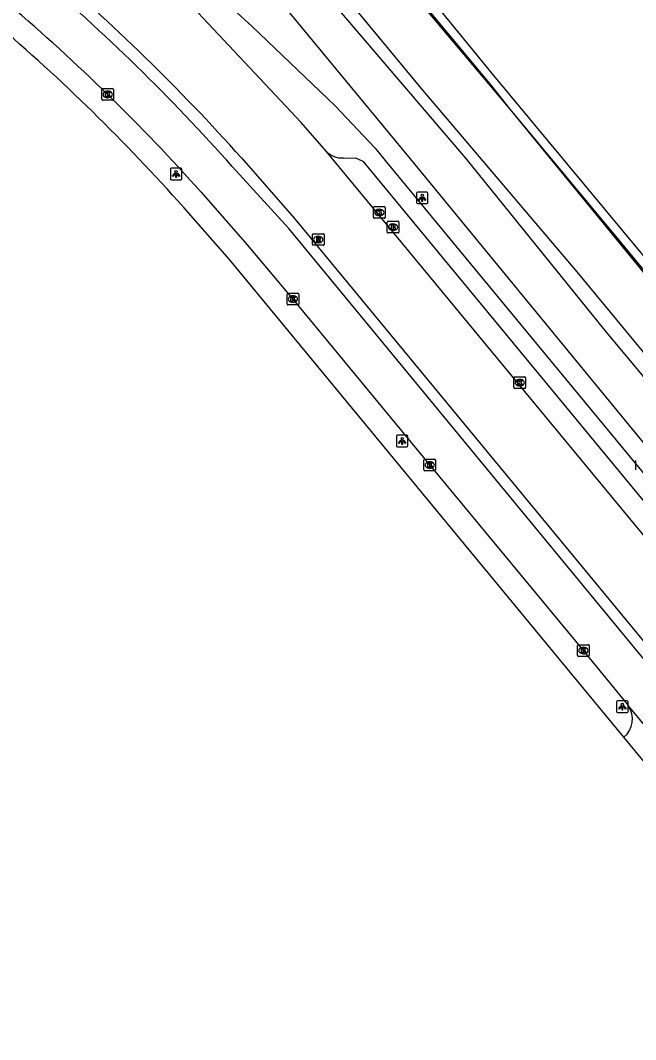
# Model space of a CAD drawing. Extents: x 158797 to 159887, y 384318 to 385255.
# Drawn here: x 159287.1 to 159339.9, y 385112.9 to 385200.4 of the extents above; entities that cross this region are included whole.
import ezdxf

# ---------------------------------------------------------------- set-up
doc = ezdxf.new("R2010")
doc.units = 0
for name, color, linetype in [('IMGEO_Brandkraan', 7, 'Continuous'), ('IMGEO_Fietspad_gesloten', 7, 'Continuous'), ('IMGEO_Grasland_overig', 7, 'Continuous'), ('IMGEO_Hek', 7, 'Continuous'), ('IMGEO_Kolk', 7, 'Continuous'), ('IMGEO_Lichtpunt', 7, 'Continuous'), ('IMGEO_Rijbaan_lokaal_open', 7, 'Continuous'), ('IMGEO_Rioolput', 7, 'Continuous'), ('IMGEO_Spoorbaan_halfverhard', 7, 'Continuous'), ('IMGEO_Voetpad_open', 7, 'Continuous')]:
    doc.layers.add(name, color=color, linetype=linetype)

msp = doc.modelspace()

# ---------------------------------------------------------------- linework, layer by layer
at = {"layer": 'IMGEO_Brandkraan'}
for p, q in [((159318.6, 385182.251), (159318.6, 385183.103)), ((159318.675, 385183.177), (159319.527, 385183.177)), ((159319.088, 385182.957), (159319.113, 385182.957)), ((159319.601, 385183.103), (159319.601, 385182.251)), ((159319.527, 385182.177), (159318.675, 385182.177)), ((159319.111, 385182.397), (159319.086, 385182.397))]:
    msp.add_line(p, q, dxfattribs=at)
for points in [[(159318.6, 385182.251), (159318.6, 385183.103)], [(159318.675, 385183.177), (159319.527, 385183.177)], [(159318.948, 385182.877), (159318.948, 385182.477), (159319.161, 385182.477)], [(159319.179, 385182.877), (159318.948, 385182.877)], [(159319.127, 385182.796), (159319.073, 385182.796), (159319.073, 385182.72)], [(159319.073, 385182.72), (159319.126, 385182.72)], [(159319.135, 385182.644), (159319.073, 385182.644), (159319.073, 385182.563)], [(159319.073, 385182.563), (159319.135, 385182.563)], [(159319.601, 385183.103), (159319.601, 385182.251)], [(159319.527, 385182.177), (159318.675, 385182.177)]]:
    msp.add_lwpolyline(points, dxfattribs=at)
for centre, radius, start, end in [((159318.677, 385183.101), 0.0765, 91.55205, 178.44795), ((159318.677, 385183.101), 0.0765, 91.55205, 178.44795), ((159319.128, 385182.758), 0.0379, 267.82845, 90.93552), ((159319.136, 385182.603), 0.0404, 269.87594, 90.50774), ((159319.167, 385182.728), 0.251, 268.66757, 293.53466), ((159319.183, 385182.732), 0.145, 59.4692, 91.53667), ((159319.208, 385182.779), 0.0922, 285.51372, 58.15012), ((159319.213, 385182.587), 0.105, 301.31148, 78.98903), ((159319.525, 385183.101), 0.0765, 1.55205, 88.44795), ((159319.525, 385183.101), 0.0765, 1.55205, 88.44795), ((159318.677, 385182.253), 0.0765, 181.55205, 268.44795), ((159318.677, 385182.253), 0.0765, 181.55205, 268.44795), ((159319.525, 385182.253), 0.0765, 271.55205, 358.44795), ((159319.525, 385182.253), 0.0765, 271.55205, 358.44795)]:
    msp.add_arc(centre, radius, start, end, dxfattribs=at)
for centre, major_axis, ratio, start_param, end_param in [((159319.087, 385182.677), (-0.387, 0.002), 0.722429, 4.712389, 7.853982), ((159319.112, 385182.677), (-0.39, 0.002), 0.717154, 1.570796, 4.712389)]:
    msp.add_ellipse(centre, major_axis=major_axis, ratio=ratio, start_param=start_param, end_param=end_param, dxfattribs=at)
at = {"layer": 'IMGEO_Fietspad_gesloten'}
for points in [[(159492.646, 384961.62), (159460.845, 385000), (159427.599, 385040.125), (159426.963, 385040.896), (159310.139, 385182.556), (159305.292, 385187.89)], [(159302.628, 385185.678), (159306.585, 385181.163), (159310.501, 385176.5), (159322.25, 385162.261), (159334.748, 385147.132), (159339.186, 385141.724), (159339.288, 385141.591)]]:
    msp.add_lwpolyline(points, dxfattribs=at)
for centre, radius, start, end in [((159176.271, 385072.898), 172.828, 41.70962, 49.59893), ((159176.864, 385073.329), 168.639, 41.77551, 49.61605)]:
    msp.add_arc(centre, radius, start, end, dxfattribs=at)
at = {"layer": 'IMGEO_Grasland_overig'}
for points in [[(159686.785, 384745.578), (159659.717, 384777.293), (159630.789, 384812.222), (159508.186, 384960.258), (159505.464, 384963.64), (159499.262, 384971.033), (159498.367, 384972.113), (159494.557, 384976.714), (159480.455, 384993.887), (159435.874, 385048.176), (159320.599, 385188.545), (159302.586, 385210.352), (159284.076, 385232.76), (159282.981, 385235.178)], [(159302.015, 385225.408), (159314.769, 385209.89), (159329.128, 385192.806), (159340.344, 385179.112), (159427.85, 385073.253), (159470.7, 385021.144), (159493.012, 384994.28), (159528.041, 384951.662), (159564.887, 384907.048), (159566.627, 384904.959)], [(159297.681, 385222.012), (159305.21, 385212.456), (159312.808, 385203.256), (159325.324, 385188.608), (159337.389, 385173.653), (159364.213, 385141.591), (159389.592, 385110.954), (159400.256, 385097.837), (159412.227, 385082.788), (159426.293, 385066.023), (159450.466, 385036.803), (159466.69, 385016.979), (159489.927, 384988.239), (159502.442, 384973.887), (159528.546, 384943.134), (159540.039, 384928.759), (159554.681, 384911.365), (159562.668, 384901.71)], [(159563.557, 384902.44), (159553.332, 384914.821), (159543.732, 384926.039), (159532.311, 384940.054), (159520.403, 384954.166), (159508.594, 384968.418), (159497.094, 384982.699), (159485.452, 384996.701), (159474.366, 385009.682), (159461.175, 385025.404), (159445.752, 385044.139), (159432.599, 385060.675), (159422.001, 385073.661), (159395.478, 385105.84), (159381.818, 385121.964), (159373.132, 385132.524), (159359.333, 385149.024), (159347.836, 385163.201), (159334.888, 385178.843), (159321.504, 385194.609), (159298.398, 385222.574)]]:
    msp.add_lwpolyline(points, dxfattribs=at)
at = {"layer": 'IMGEO_Hek'}
msp.add_lwpolyline([(159291.466, 385238.804), (159300.812, 385227.164), (159301.406, 385226.455), (159302.146, 385225.51), (159303.705, 385223.577), (159310.057, 385215.937), (159313.254, 385211.985), (159314.793, 385210.052), (159316.42, 385208.159), (159321.214, 385202.415), (159327.623, 385194.68), (159329.128, 385192.806), (159338.743, 385181.236), (159345.119, 385173.516), (159354.685, 385161.93), (159370.601, 385142.663), (159383.324, 385127.243), (159419.948, 385082.936)], dxfattribs=at)
at = {"layer": 'IMGEO_Kolk'}
for p, q in [((159294.096, 385193.643), (159294.096, 385194.495)), ((159294.171, 385194.569), (159295.023, 385194.569)), ((159294.584, 385194.349), (159294.609, 385194.349)), ((159295.097, 385194.495), (159295.097, 385193.643)), ((159295.023, 385193.569), (159294.171, 385193.569)), ((159294.607, 385193.789), (159294.582, 385193.789)), ((159317.419, 385183.51), (159317.419, 385184.362)), ((159317.494, 385184.436), (159318.346, 385184.436)), ((159317.907, 385184.216), (159317.932, 385184.216)), ((159318.42, 385184.362), (159318.42, 385183.51)), ((159318.346, 385183.436), (159317.494, 385183.436)), ((159317.93, 385183.656), (159317.905, 385183.656)), ((159310, 385176.074), (159310, 385176.926)), ((159310.075, 385177), (159310.927, 385177)), ((159310.488, 385176.78), (159310.513, 385176.78)), ((159311.001, 385176.926), (159311.001, 385176.074)), ((159310.927, 385176), (159310.075, 385176)), ((159310.511, 385176.22), (159310.486, 385176.22)), ((159329.475, 385168.902), (159329.475, 385169.754)), ((159329.55, 385169.828), (159330.402, 385169.828)), ((159329.963, 385169.608), (159329.988, 385169.608)), ((159330.476, 385169.754), (159330.476, 385168.902)), ((159330.402, 385168.828), (159329.55, 385168.828)), ((159329.986, 385169.048), (159329.961, 385169.048)), ((159321.75, 385161.836), (159321.75, 385162.688)), ((159321.825, 385162.762), (159322.677, 385162.762)), ((159322.238, 385162.542), (159322.263, 385162.542)), ((159322.751, 385162.688), (159322.751, 385161.836)), ((159322.677, 385161.762), (159321.825, 385161.762)), ((159322.261, 385161.982), (159322.236, 385161.982)), ((159334.939, 385145.912), (159334.939, 385146.764)), ((159335.014, 385146.838), (159335.866, 385146.838)), ((159335.427, 385146.618), (159335.452, 385146.618)), ((159335.94, 385146.764), (159335.94, 385145.912)), ((159335.866, 385145.838), (159335.014, 385145.838)), ((159335.45, 385146.058), (159335.425, 385146.058))]:
    msp.add_line(p, q, dxfattribs=at)
for points in [[(159294.096, 385193.643), (159294.096, 385194.495)], [(159294.171, 385194.569), (159295.023, 385194.569)], [(159294.417, 385194.269), (159294.54, 385194.269), (159294.54, 385194.118), (159294.67, 385194.269), (159294.834, 385194.269), (159294.688, 385194.118), (159294.841, 385193.869), (159294.689, 385193.869), (159294.604, 385194.033), (159294.54, 385193.966), (159294.54, 385193.869), (159294.417, 385193.869), (159294.417, 385194.269)], [(159295.097, 385194.495), (159295.097, 385193.643)], [(159295.023, 385193.569), (159294.171, 385193.569)], [(159317.419, 385183.51), (159317.419, 385184.362)], [(159317.494, 385184.436), (159318.346, 385184.436)], [(159318.42, 385184.362), (159318.42, 385183.51)], [(159318.346, 385183.436), (159317.494, 385183.436)], [(159317.74, 385184.136), (159317.863, 385184.136), (159317.863, 385183.985), (159317.993, 385184.136), (159318.157, 385184.136), (159318.011, 385183.985), (159318.164, 385183.736), (159318.012, 385183.736), (159317.927, 385183.9), (159317.863, 385183.833), (159317.863, 385183.736), (159317.74, 385183.736), (159317.74, 385184.136)], [(159310, 385176.074), (159310, 385176.926)], [(159310.075, 385177), (159310.927, 385177)], [(159310.321, 385176.7), (159310.444, 385176.7), (159310.444, 385176.549), (159310.574, 385176.7), (159310.738, 385176.7), (159310.592, 385176.549), (159310.745, 385176.3), (159310.593, 385176.3), (159310.508, 385176.464), (159310.444, 385176.397), (159310.444, 385176.3), (159310.321, 385176.3), (159310.321, 385176.7)], [(159311.001, 385176.926), (159311.001, 385176.074)], [(159310.927, 385176), (159310.075, 385176)], [(159329.475, 385168.902), (159329.475, 385169.754)], [(159329.55, 385169.828), (159330.402, 385169.828)], [(159329.796, 385169.528), (159329.919, 385169.528), (159329.919, 385169.377), (159330.049, 385169.528), (159330.213, 385169.528), (159330.067, 385169.377), (159330.22, 385169.128), (159330.068, 385169.128), (159329.983, 385169.292), (159329.919, 385169.225), (159329.919, 385169.128), (159329.796, 385169.128), (159329.796, 385169.528)], [(159330.476, 385169.754), (159330.476, 385168.902)], [(159330.402, 385168.828), (159329.55, 385168.828)], [(159321.75, 385161.836), (159321.75, 385162.688)], [(159321.825, 385162.762), (159322.677, 385162.762)], [(159322.071, 385162.462), (159322.194, 385162.462), (159322.194, 385162.311), (159322.324, 385162.462), (159322.488, 385162.462), (159322.342, 385162.311), (159322.495, 385162.062), (159322.343, 385162.062), (159322.258, 385162.226), (159322.194, 385162.159), (159322.194, 385162.062), (159322.071, 385162.062), (159322.071, 385162.462)], [(159322.751, 385162.688), (159322.751, 385161.836)], [(159322.677, 385161.762), (159321.825, 385161.762)], [(159334.939, 385145.912), (159334.939, 385146.764)], [(159335.014, 385146.838), (159335.866, 385146.838)], [(159335.94, 385146.764), (159335.94, 385145.912)], [(159335.866, 385145.838), (159335.014, 385145.838)], [(159335.26, 385146.538), (159335.383, 385146.538), (159335.383, 385146.387), (159335.513, 385146.538), (159335.677, 385146.538), (159335.531, 385146.387), (159335.684, 385146.138), (159335.532, 385146.138), (159335.447, 385146.302), (159335.383, 385146.235), (159335.383, 385146.138), (159335.26, 385146.138), (159335.26, 385146.538)]]:
    msp.add_lwpolyline(points, dxfattribs=at)
for centre, start, end in [((159294.173, 385194.493), 91.55205, 178.44795), ((159294.173, 385194.493), 91.55205, 178.44795), ((159295.021, 385194.493), 1.55205, 88.44795), ((159295.021, 385194.493), 1.55205, 88.44795), ((159294.173, 385193.645), 181.55205, 268.44795), ((159294.173, 385193.645), 181.55205, 268.44795), ((159295.021, 385193.645), 271.55205, 358.44795), ((159295.021, 385193.645), 271.55205, 358.44795), ((159317.496, 385184.36), 91.55205, 178.44795), ((159317.496, 385184.36), 91.55205, 178.44795), ((159318.344, 385184.36), 1.55205, 88.44795), ((159318.344, 385184.36), 1.55205, 88.44795), ((159317.496, 385183.512), 181.55205, 268.44795), ((159317.496, 385183.512), 181.55205, 268.44795), ((159318.344, 385183.512), 271.55205, 358.44795), ((159318.344, 385183.512), 271.55205, 358.44795), ((159310.077, 385176.924), 91.55205, 178.44795), ((159310.077, 385176.924), 91.55205, 178.44795), ((159310.925, 385176.924), 1.55205, 88.44795), ((159310.925, 385176.924), 1.55205, 88.44795), ((159310.077, 385176.076), 181.55205, 268.44795), ((159310.077, 385176.076), 181.55205, 268.44795), ((159310.925, 385176.076), 271.55205, 358.44795), ((159310.925, 385176.076), 271.55205, 358.44795), ((159329.552, 385169.752), 91.55205, 178.44795), ((159329.552, 385169.752), 91.55205, 178.44795), ((159330.4, 385169.752), 1.55205, 88.44795), ((159330.4, 385169.752), 1.55205, 88.44795), ((159329.552, 385168.904), 181.55205, 268.44795), ((159329.552, 385168.904), 181.55205, 268.44795), ((159330.4, 385168.904), 271.55205, 358.44795), ((159330.4, 385168.904), 271.55205, 358.44795), ((159321.827, 385162.686), 91.55205, 178.44795), ((159321.827, 385162.686), 91.55205, 178.44795), ((159322.675, 385162.686), 1.55205, 88.44795), ((159322.675, 385162.686), 1.55205, 88.44795), ((159321.827, 385161.838), 181.55205, 268.44795), ((159321.827, 385161.838), 181.55205, 268.44795), ((159322.675, 385161.838), 271.55205, 358.44795), ((159322.675, 385161.838), 271.55205, 358.44795), ((159335.016, 385146.762), 91.55205, 178.44795), ((159335.016, 385146.762), 91.55205, 178.44795), ((159335.864, 385146.762), 1.55205, 88.44795), ((159335.864, 385146.762), 1.55205, 88.44795), ((159335.016, 385145.914), 181.55205, 268.44795), ((159335.016, 385145.914), 181.55205, 268.44795), ((159335.864, 385145.914), 271.55205, 358.44795), ((159335.864, 385145.914), 271.55205, 358.44795)]:
    msp.add_arc(centre, 0.0765, start, end, dxfattribs=at)
for centre, major_axis, ratio, start_param, end_param in [((159294.583, 385194.069), (-0.387, 0.002), 0.722429, 4.712389, 7.853982), ((159294.608, 385194.069), (-0.39, 0.002), 0.717154, 1.570796, 4.712389), ((159317.906, 385183.936), (-0.387, 0.002), 0.722429, 4.712389, 7.853982), ((159317.931, 385183.936), (-0.39, 0.002), 0.717154, 1.570796, 4.712389), ((159310.487, 385176.5), (-0.387, 0.002), 0.722429, 4.712389, 7.853982), ((159310.512, 385176.5), (-0.39, 0.002), 0.717154, 1.570796, 4.712389), ((159329.962, 385169.328), (-0.387, 0.002), 0.722429, 4.712389, 7.853982), ((159329.987, 385169.328), (-0.39, 0.002), 0.717154, 1.570796, 4.712389), ((159322.237, 385162.262), (-0.387, 0.002), 0.722429, 4.712389, 7.853982), ((159322.262, 385162.262), (-0.39, 0.002), 0.717154, 1.570796, 4.712389), ((159335.426, 385146.338), (-0.387, 0.002), 0.722429, 4.712389, 7.853982), ((159335.451, 385146.338), (-0.39, 0.002), 0.717154, 1.570796, 4.712389)]:
    msp.add_ellipse(centre, major_axis=major_axis, ratio=ratio, start_param=start_param, end_param=end_param, dxfattribs=at)
at = {"layer": 'IMGEO_Lichtpunt'}
for p, q in [((159300.878, 385187.746), (159300.07, 385187.746)), ((159300.878, 385187.746), (159300.07, 385187.746)), ((159299.976, 385187.651), (159299.976, 385186.844)), ((159299.976, 385187.651), (159299.976, 385186.844)), ((159300.972, 385186.844), (159300.972, 385187.651)), ((159300.972, 385186.844), (159300.972, 385187.651)), ((159300.07, 385186.75), (159300.878, 385186.75)), ((159300.07, 385186.75), (159300.878, 385186.75)), ((159321.098, 385185.598), (159321.098, 385184.791)), ((159321.098, 385185.598), (159321.098, 385184.791)), ((159322, 385185.693), (159321.192, 385185.693)), ((159322, 385185.693), (159321.192, 385185.693)), ((159322.094, 385184.791), (159322.094, 385185.598)), ((159322.094, 385184.791), (159322.094, 385185.598)), ((159321.192, 385184.697), (159322, 385184.697)), ((159321.192, 385184.697), (159322, 385184.697)), ((159319.379, 385164.721), (159319.379, 385163.914)), ((159319.379, 385164.721), (159319.379, 385163.914)), ((159320.281, 385164.816), (159319.473, 385164.816)), ((159320.281, 385164.816), (159319.473, 385164.816)), ((159320.375, 385163.914), (159320.375, 385164.721)), ((159320.375, 385163.914), (159320.375, 385164.721)), ((159319.473, 385163.82), (159320.281, 385163.82)), ((159319.473, 385163.82), (159320.281, 385163.82)), ((159339.92, 385162.653), (159339.92, 385161.846)), ((159339.92, 385162.653), (159339.92, 385161.846)), ((159338.284, 385141.923), (159338.284, 385141.116)), ((159338.284, 385141.923), (159338.284, 385141.116)), ((159339.186, 385142.018), (159338.378, 385142.018)), ((159339.186, 385142.018), (159338.378, 385142.018)), ((159339.28, 385141.116), (159339.28, 385141.923)), ((159339.28, 385141.116), (159339.28, 385141.923)), ((159338.378, 385141.022), (159339.186, 385141.022)), ((159338.378, 385141.022), (159339.186, 385141.022))]:
    msp.add_line(p, q, dxfattribs=at)
for points in [[(159300.35, 385187.315), (159300.389, 385187.287), (159300.201, 385187.025), (159300.163, 385187.052), (159300.35, 385187.315)], [(159300.452, 385187.267), (159300.499, 385187.267), (159300.499, 385186.945), (159300.452, 385186.945), (159300.452, 385187.267)], [(159300.562, 385187.287), (159300.6, 385187.314), (159300.787, 385187.052), (159300.748, 385187.024), (159300.562, 385187.287)], [(159321.472, 385185.262), (159321.511, 385185.234), (159321.323, 385184.972), (159321.285, 385184.999), (159321.472, 385185.262)], [(159321.574, 385185.214), (159321.621, 385185.214), (159321.621, 385184.892), (159321.574, 385184.892), (159321.574, 385185.214)], [(159321.684, 385185.234), (159321.722, 385185.261), (159321.909, 385184.999), (159321.87, 385184.971), (159321.684, 385185.234)], [(159319.753, 385164.385), (159319.792, 385164.357), (159319.604, 385164.095), (159319.566, 385164.122), (159319.753, 385164.385)], [(159319.855, 385164.337), (159319.902, 385164.337), (159319.902, 385164.015), (159319.855, 385164.015), (159319.855, 385164.337)], [(159319.965, 385164.357), (159320.003, 385164.384), (159320.19, 385164.122), (159320.151, 385164.094), (159319.965, 385164.357)], [(159338.658, 385141.587), (159338.697, 385141.559), (159338.509, 385141.297), (159338.471, 385141.324), (159338.658, 385141.587)], [(159338.76, 385141.539), (159338.807, 385141.539), (159338.807, 385141.217), (159338.76, 385141.217), (159338.76, 385141.539)], [(159338.87, 385141.559), (159338.908, 385141.586), (159339.095, 385141.324), (159339.056, 385141.296), (159338.87, 385141.559)]]:
    msp.add_lwpolyline(points, dxfattribs=at)
for centre in [(159300.475, 385187.449), (159321.597, 385185.396), (159319.878, 385164.519), (159338.783, 385141.721)]:
    msp.add_circle(centre, 0.0994, dxfattribs=at)
for centre, start, end in [((159300.07, 385187.651), 90, 180), ((159300.07, 385187.651), 90, 180), ((159300.878, 385187.651), 0, 90), ((159300.878, 385187.651), 0, 90), ((159300.07, 385186.844), 180, 270), ((159300.07, 385186.844), 180, 270), ((159300.878, 385186.844), 270, 0), ((159300.878, 385186.844), 270, 360), ((159321.192, 385185.598), 90, 180), ((159321.192, 385185.598), 90, 180), ((159322, 385185.598), 0, 90), ((159322, 385185.598), 0, 90), ((159321.192, 385184.791), 180, 270), ((159321.192, 385184.791), 180, 270), ((159322, 385184.791), 270, 0), ((159322, 385184.791), 270, 360), ((159319.473, 385164.721), 90, 180), ((159319.473, 385164.721), 90, 180), ((159320.281, 385164.721), 0, 90), ((159320.281, 385164.721), 0, 90), ((159319.473, 385163.914), 180, 270), ((159319.473, 385163.914), 180, 270), ((159320.281, 385163.914), 270, 0), ((159320.281, 385163.914), 270, 360), ((159338.378, 385141.923), 90, 180), ((159338.378, 385141.923), 90, 180), ((159339.186, 385141.923), 0, 90), ((159339.186, 385141.923), 0, 90), ((159338.378, 385141.116), 180, 270), ((159338.378, 385141.116), 180, 270), ((159339.186, 385141.116), 270, 0), ((159339.186, 385141.116), 270, 360)]:
    msp.add_arc(centre, 0.0946, start, end, dxfattribs=at)
at = {"layer": 'IMGEO_Rijbaan_lokaal_open'}
for points in [[(159313.357, 385189.189), (159311.197, 385191.652), (159302.328, 385201.094), (159280.856, 385226.085), (159278.105, 385229.304), (159276.687, 385231.169)], [(159306.08, 385188.626), (159310.648, 385183.424), (159427.797, 385041.577), (159428.452, 385040.783), (159462.165, 385000), (159491.21, 384964.667), (159493.289, 384962.168)], [(159497.965, 384965.89), (159493.008, 384971.951), (159432.332, 385045.283), (159313.357, 385189.189)], [(159339.288, 385141.591), (159347.461, 385131.707)], [(159344.64, 385131.971), (159338.914, 385138.903)]]:
    msp.add_lwpolyline(points, dxfattribs=at)
for centre, radius, start, end in [((159172.875, 385069.245), 178.873, 41.86726, 49.53801), ((159337.66, 385140.447), 1.989, 309.07193, 35.08586)]:
    msp.add_arc(centre, radius, start, end, dxfattribs=at)
at = {"layer": 'IMGEO_Rioolput'}
for p, q in [((159312.173, 385181.191), (159312.173, 385182.043)), ((159312.248, 385182.117), (159313.1, 385182.117)), ((159312.661, 385181.897), (159312.686, 385181.897)), ((159313.174, 385182.043), (159313.174, 385181.191)), ((159313.1, 385181.117), (159312.248, 385181.117)), ((159312.684, 385181.337), (159312.659, 385181.337))]:
    msp.add_line(p, q, dxfattribs=at)
for points in [[(159312.173, 385181.191), (159312.173, 385182.043)], [(159312.248, 385182.117), (159313.1, 385182.117)], [(159312.762, 385181.815), (159312.51, 385181.817), (159312.51, 385181.417)], [(159312.688, 385181.736), (159312.634, 385181.736), (159312.634, 385181.655)], [(159312.634, 385181.655), (159312.686, 385181.655)], [(159313.174, 385182.043), (159313.174, 385181.191)], [(159313.1, 385181.117), (159312.248, 385181.117)], [(159312.51, 385181.417), (159312.634, 385181.417), (159312.634, 385181.579), (159312.645, 385181.579)], [(159312.692, 385181.55), (159312.763, 385181.417), (159312.903, 385181.417), (159312.838, 385181.543)]]:
    msp.add_lwpolyline(points, dxfattribs=at)
for centre, radius, start, end in [((159312.25, 385182.041), 0.0765, 91.55205, 178.44795), ((159312.25, 385182.041), 0.0765, 91.55205, 178.44795), ((159312.67, 385181.844), 0.19, 274.7715, 282.96867), ((159312.694, 385181.64), 0.0964, 77.00612, 93.18647), ((159312.708, 385181.697), 0.0378, 276.66336, 79.67722), ((159312.761, 385181.705), 0.109, 350.36119, 89.41601), ((159312.759, 385181.705), 0.112, 277.58423, 350.98172), ((159312.743, 385181.49), 0.108, 29.51342, 73.79051), ((159313.098, 385182.041), 0.0765, 1.55205, 88.44795), ((159313.098, 385182.041), 0.0765, 1.55205, 88.44795), ((159312.25, 385181.193), 0.0765, 181.55205, 268.44795), ((159312.25, 385181.193), 0.0765, 181.55205, 268.44795), ((159312.644, 385181.526), 0.0533, 26.02933, 88.69889), ((159313.098, 385181.193), 0.0765, 271.55205, 358.44795), ((159313.098, 385181.193), 0.0765, 271.55205, 358.44795)]:
    msp.add_arc(centre, radius, start, end, dxfattribs=at)
for centre, major_axis, ratio, start_param, end_param in [((159312.66, 385181.617), (-0.387, 0.002), 0.722429, 4.712389, 7.853982), ((159312.685, 385181.617), (-0.39, 0.002), 0.717154, 1.570796, 4.712389)]:
    msp.add_ellipse(centre, major_axis=major_axis, ratio=ratio, start_param=start_param, end_param=end_param, dxfattribs=at)
at = {"layer": 'IMGEO_Spoorbaan_halfverhard'}
msp.add_lwpolyline([(159400.497, 385107.572), (159392.075, 385118.019), (159372.085, 385142.202), (159366.326, 385149.196), (159342.086, 385178.448), (159327.596, 385195.853), (159298.02, 385232.085), (159290.987, 385240.928)], dxfattribs=at)
at = {"layer": 'IMGEO_Voetpad_open'}
for points in [[(159278.394, 385232.554), (159279.82, 385230.712), (159303.771, 385202.868), (159306.987, 385199.894), (159314.132, 385193.095), (159317.566, 385189.466), (159318.533, 385188.249), (159434.917, 385047.393), (159500.475, 384968.05)], [(159314.82, 385188.613), (159315.873, 385188.617), (159316.51, 385188.336), (159433.745, 385046.437), (159499.325, 384967.06)], [(159338.914, 385138.903), (159305.043, 385179.904), (159301.121, 385184.369)]]:
    msp.add_lwpolyline(points, dxfattribs=at)
for centre, radius, start, end in [((159179.622, 385076.448), 162.508, 41.61281, 49.62851), ((159314.729, 385190.528), 1.917, 224.29887, 272.72086)]:
    msp.add_arc(centre, radius, start, end, dxfattribs=at)

doc.saveas('drawing.dxf')
